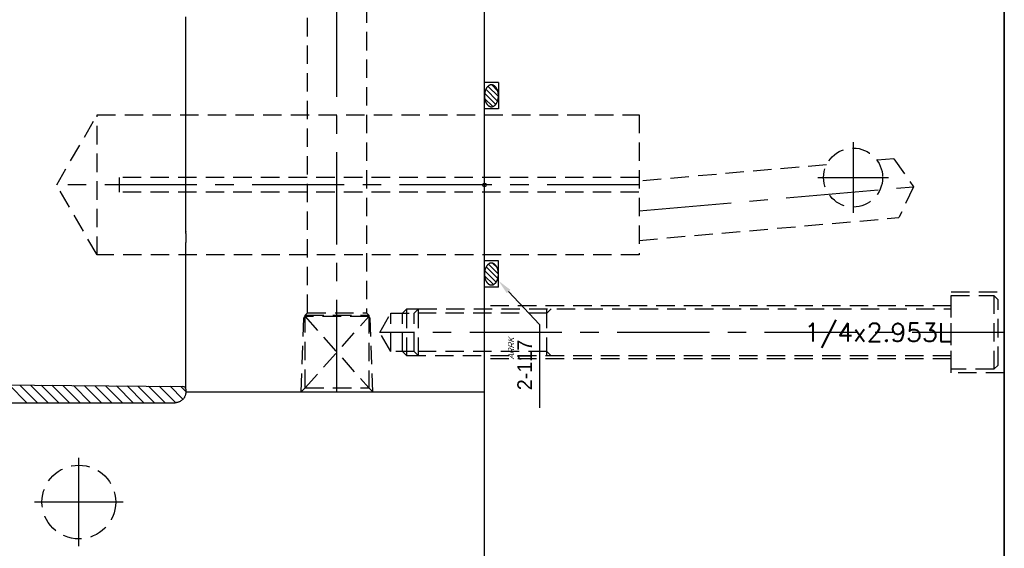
# Model space of a CAD drawing. Extents: x 2651 to 7771, y -1163 to 1075.
# Tile 465 of 490: x 6238 to 6371, y 6 to 78. Entities that reach past the tile are written whole.
import ezdxf
from ezdxf.enums import TextEntityAlignment as Align

# ---------------------------------------------------------------- set-up
doc = ezdxf.new("R2010")
doc.units = 0
doc.header["$LTSCALE"] = 10
for name, pattern in [('CENTER', [2, 1.25, -0.25, 0.25, -0.25]), ('CNSHID', [4, 3, -1]), ('HIDDEN', [0.375, 0.25, -0.125])]:
    doc.linetypes.add(name, pattern=pattern)
doc.layers.get('0').update_dxf_attribs({"linetype": 'CONTINUOUS'})
for name, color, linetype in [('1', 7, 'CONTINUOUS'), ('9', 3, 'CONTINUOUS'), ('CEN', 1, 'CENTER'), ('COOL', 150, 'HIDDEN'), ('DIM', 3, 'CONTINUOUS'), ('HIDDEN', 6, 'HIDDEN'), ('TEXT', 4, 'CONTINUOUS'), ('WL1-HL', 4, 'CNSHID'), ('WOR1-DL', 7, 'CONTINUOUS')]:
    doc.layers.add(name, color=color, linetype=linetype)
doc.styles.add('china', font='txt')
doc.styles.get("Standard").update_dxf_attribs({"font": 'romans.shx'})

# ---------------------------------------------------------------- blocks, each defined once
blk = doc.blocks.new('*X11')
at = {"color": 0}
for p, q in [((917.64, 311.65), (918.84, 312.85)), ((917.97, 311.27), (919.52, 312.82)), ((918.45, 311.05), (920.04, 312.63)), ((919.07, 310.96), (920.42, 312.3)), ((919.98, 311.16), (920.51, 311.7))]:
    blk.add_line(p, q, dxfattribs=at)
blk = doc.blocks.new('*X12')
at = {"color": 0}
for p, q in [((941.78, 311.74), (942.86, 312.83)), ((942.07, 311.33), (943.58, 312.84)), ((942.52, 311.08), (944.12, 312.68)), ((943.12, 310.96), (944.53, 312.38)), ((943.93, 311.07), (944.72, 311.86))]:
    blk.add_line(p, q, dxfattribs=at)
blk = doc.blocks.new('A$C7D2C7B05')
at = {"layer": '9'}
blk.add_circle((0, 0), 0.25, dxfattribs=at)
at = {"layer": 'WL1-HL'}
for p, q in [((-13.87, -1.9), (-13.87, 0)), ((-10.3, -1.9), (-10.3, 0)), ((10.3, -1.9), (10.3, 0)), ((13.87, -1.9), (13.87, 0)), ((-13.87, -1.9), (-10.3, -1.9)), ((13.87, -1.9), (10.3, -1.9))]:
    blk.add_line(p, q, dxfattribs=at)
for points in [[(-12.09, 0, 0.064849), (-12.68, -0.08, 0.077678), (-13.14, -0.28, 0.107175), (-13.47, -0.61, 0.144647), (-13.57, -0.95, 0.144647), (-13.47, -1.29, 0.107175), (-13.14, -1.62, 0.077678), (-12.68, -1.82, 0.064849), (-12.09, -1.9, 0.064849), (-11.49, -1.82, 0.077678), (-11.03, -1.62, 0.107175), (-10.7, -1.29, 0.144647), (-10.6, -0.95, 0.144647), (-10.7, -0.61, 0.107175), (-11.03, -0.28, 0.077678), (-11.49, -0.08, 0.064849)], [(12.09, 0, -0.064849), (12.68, -0.08, -0.077678), (13.14, -0.28, -0.107175), (13.47, -0.61, -0.144647), (13.57, -0.95, -0.144647), (13.47, -1.29, -0.107175), (13.14, -1.62, -0.077678), (12.68, -1.82, -0.064849), (12.09, -1.9, -0.064849), (11.49, -1.82, -0.077678), (11.03, -1.62, -0.107175), (10.7, -1.29, -0.144647), (10.6, -0.95, -0.144647), (10.7, -0.61, -0.107175), (11.03, -0.28, -0.077678), (11.49, -0.08, -0.064849)]]:
    blk.add_lwpolyline(points, format="xyb", close=True, dxfattribs=at)
at = {"layer": 'WOR1-DL'}
for p, q in [((-14.45, -3.27), (-18.91, -7.46)), ((-20.91, -7.46), (-30.24, -7.46)), ((-18.91, -7.46), (-20.91, -7.46))]:
    blk.add_line(p, q, dxfattribs=at)
blk.add_solid([(-14.68, -3.03), (-14.22, -3.51), (-12.99, -1.9)], dxfattribs=at)
at = {"layer": 'WL1-HL'}
for name in ['*X11', '*X12']:
    blk.add_blockref(name, (-931.15, -312.86), dxfattribs=at)
at = {"layer": 'WOR1-DL', "style": 'china', "oblique": 20}
blk.add_text('ARRK', height=0.8, dxfattribs=at).set_placement((-23.68, -4.02))
at = {"layer": 'WOR1-DL', "style": 'china'}
blk.add_text('2-117', height=2, dxfattribs=at).set_placement((-21, -5.46), align=Align.MIDDLE_RIGHT)
blk = doc.blocks.new('DSF')
at = {"color": 5, "linetype": 'Continuous', "lineweight": 0}
for p, q in [((2191.79, 6564.27), (2189.38, 6566.69)), ((2193.24, 6564.27), (2190.84, 6566.67)), ((2194.68, 6564.27), (2192.29, 6566.66)), ((2196.12, 6564.27), (2193.75, 6566.65)), ((2197.57, 6564.27), (2195.2, 6566.63)), ((2199.01, 6564.27), (2196.66, 6566.62)), ((2200.45, 6564.27), (2198.12, 6566.61)), ((2201.9, 6564.27), (2199.57, 6566.6)), ((2203.34, 6564.27), (2201.03, 6566.58)), ((2204.78, 6564.27), (2202.48, 6566.57)), ((2206.23, 6564.27), (2203.94, 6566.56)), ((2207.67, 6564.27), (2205.4, 6566.55)), ((2209.11, 6564.27), (2206.85, 6566.53)), ((2210.56, 6564.27), (2208.31, 6566.52)), ((2211.97, 6564.3), (2209.76, 6566.51)), ((2212.96, 6564.76), (2211.22, 6566.5)), ((2213.36, 6565.8), (2212.68, 6566.48))]:
    blk.add_line(p, q, dxfattribs=at)
blk.add_line((2213.36, 6565.74), (2253.85, 6565.74))
at = {"layer": '1', "color": 7, "linetype": 'Continuous'}
for p, q in [((2213.36, 6615.14), (2213.36, 6615.48)), ((2213.36, 6599.9), (2213.36, 6615.14)), ((2213.36, 6597.94), (2213.36, 6599.9)), ((2213.36, 6587.52), (2213.36, 6597.94)), ((2213.36, 6587.2), (2213.36, 6585.98)), ((2213.36, 6571.24), (2213.36, 6585.55)), ((2213.36, 6570.83), (2213.36, 6571.24)), ((2213.36, 6566.09), (2213.36, 6569.73)), ((2186.79, 6566.71), (2212.98, 6566.48)), ((2213.36, 6566.09), (2213.36, 6565.74)), ((2184.73, 6564.27), (2211.9, 6564.27))]:
    blk.add_line(p, q, dxfattribs=at)
at = {"layer": '1', "color": 3, "linetype": 'Continuous'}
for p, q in [((2213.36, 6565.74), (2213.36, 6565.74)), ((2211.9, 6564.27), (2211.9, 6564.27))]:
    blk.add_line(p, q, dxfattribs=at)
at = {"layer": '1', "color": 7, "linetype": 'Continuous'}
blk.add_arc((2212.97, 6566.09), 0.389, 0, 89.5, dxfattribs=at)
for points, degree, knots in [([(2213.36, 6615.48), (2213.36, 6615.64), (2213.36, 6615.81), (2213.36, 6615.89), (2213.36, 6615.97), (2213.36, 6616.04), (2213.36, 6616.12), (2213.36, 6616.26), (2213.36, 6616.39), (2213.36, 6616.51), (2213.36, 6616.59)], 2, [0, 0, 0, 0.25, 0.25, 0.375, 0.375, 0.5, 0.5, 0.75, 0.75, 1, 1, 1]), ([(2213.36, 6587.45), (2213.36, 6587.47), (2213.36, 6587.49), (2213.36, 6587.51), (2213.36, 6587.51)], 3, [0, 0, 0, 0, 0.94704, 1, 1, 1, 1]), ([(2213.36, 6587.2), (2213.36, 6587.21), (2213.36, 6587.25), (2213.36, 6587.27), (2213.36, 6587.32), (2213.36, 6587.34), (2213.36, 6587.36), (2213.36, 6587.38), (2213.36, 6587.4), (2213.36, 6587.4), (2213.36, 6587.41)], 2, [0, 0, 0, 0.329924, 0.329924, 0.659847, 0.659847, 0.824809, 0.824809, 0.989771, 0.989771, 1, 1, 1]), ([(2213.36, 6585.55), (2213.36, 6585.59), (2213.36, 6585.65), (2213.36, 6585.67), (2213.36, 6585.71), (2213.36, 6585.74), (2213.36, 6585.77), (2213.36, 6585.92), (2213.36, 6585.98)], 2, [0, 0, 0, 0.25, 0.25, 0.375, 0.375, 0.5, 0.5, 1, 1, 1]), ([(2213.36, 6569.73), (2213.36, 6569.82), (2213.36, 6569.93), (2213.36, 6570.05), (2213.36, 6570.2), (2213.36, 6570.34), (2213.36, 6570.5), (2213.36, 6570.66), (2213.36, 6570.83)], 2, [0, 0, 0, 0.25, 0.25, 0.5, 0.5, 0.75, 0.75, 1, 1, 1])]:
    blk.add_open_spline(points, degree=degree, knots=knots, dxfattribs=at)
blk.add_open_spline([(2213.36, 6587.51), (2213.35, 6587.45), (2213.37, 6587.39)], degree=2, dxfattribs=at)
blk.add_rational_spline([(2213.36, 6565.74), (2213.36, 6564.27), (2211.9, 6564.27)], [1, 0.707106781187, 1], degree=2, dxfattribs=at)

msp = doc.modelspace()

# ---------------------------------------------------------------- linework, layer by layer
for p, q in [((6371.184, 910.642), (6371.184, -41.483)), ((6371.184, -41.483), (6371.184, 910.642)), ((6300.684, -12.358), (6300.684, 187.642))]:
    msp.add_line(p, q)
at = {"layer": 'CEN'}
msp.add_line((6371.184, 35.642), (6286.483, 35.642), dxfattribs=at)
at = {"layer": 'COOL', "color": 1, "linetype": 'CENTER'}
for p, q in [((6280.684, 27.572), (6280.684, 112.451)), ((6350.684, 61.442), (6350.684, 51.842)), ((6345.884, 56.642), (6355.484, 56.642)), ((6321.684, 55.642), (6242.684, 55.642)), ((6321.684, 55.642), (6309.684, 55.642)), ((6321.684, 52.142), (6358.852, 55.394)), ((6245.684, 6.642), (6245.684, 18.642)), ((6251.684, 12.642), (6239.684, 12.642))]:
    msp.add_line(p, q, dxfattribs=at)
at = {"layer": 'COOL'}
for p, q in [((6248.169, 46.142), (6248.169, 65.142)), ((6321.684, 65.142), (6321.684, 46.142)), ((6356.202, 59.177), (6353.931, 58.978)), ((6356.202, 59.177), (6358.852, 55.394)), ((6347.081, 58.379), (6321.684, 56.157)), ((6321.631, 56.642), (6251.169, 56.642)), ((6251.169, 56.642), (6251.169, 54.642)), ((6358.852, 55.394), (6356.9, 51.208)), ((6321.631, 54.642), (6251.169, 54.642)), ((6321.684, 48.127), (6356.9, 51.208))]:
    msp.add_line(p, q, dxfattribs=at)
for points in [[(6276.684, 38.29), (6276.684, 110.142), (6280.684, 112.451), (6284.684, 110.142), (6284.684, 38.29)], [(6321.684, 46.142), (6248.169, 46.142), (6242.684, 55.642), (6248.169, 65.142), (6321.684, 65.142)], [(6275.834, 27.572), (6276.175, 37.572), (6276.384, 37.781)], [(6276.384, 37.99), (6276.684, 38.29), (6284.684, 38.29), (6284.984, 37.99)], [(6276.384, 28.122), (6276.384, 37.99), (6284.984, 37.99), (6284.984, 28.122)], [(6276.384, 28.122), (6284.984, 37.781), (6276.384, 37.781), (6284.984, 28.122)], [(6285.534, 27.572), (6285.193, 37.572), (6284.984, 37.781)], [(6275.834, 27.572), (6276.384, 28.122), (6284.984, 28.122), (6285.534, 27.572)]]:
    msp.add_lwpolyline(points, dxfattribs=at)
for centre, radius in [((6350.684, 56.642), 4), ((6245.684, 12.642), 5)]:
    msp.add_circle(centre, radius, dxfattribs=at)
at = {"layer": 'HIDDEN'}
for p, q in [((6363.984, 39.242), (6300.684, 39.242)), ((6309.159, 32.467), (6309.159, 38.817)), ((6363.984, 32.042), (6300.684, 32.042))]:
    msp.add_line(p, q, dxfattribs=at)
for points in [[(6371.184, 30.142), (6363.984, 30.142), (6363.984, 41.142), (6371.184, 41.142)], [(6369.759, 30.642), (6363.984, 30.642), (6363.984, 40.642), (6369.759, 40.642), (6369.759, 30.642), (6370.334, 31.217), (6370.334, 40.067), (6369.759, 40.642)], [(6290.147, 32.467), (6289.572, 33.042), (6289.572, 38.242), (6290.147, 38.817)], [(6291.734, 32.467), (6290.147, 32.467), (6290.147, 38.817), (6291.734, 38.817)], [(6291.734, 32.467), (6291.159, 33.042), (6291.159, 38.242), (6291.734, 38.817)], [(6309.734, 38.817), (6309.159, 38.242), (6291.159, 38.242)], [(6363.984, 32.467), (6291.734, 32.467), (6291.734, 38.817), (6363.984, 38.817)], [(6287.984, 33.042), (6286.483, 35.642), (6287.984, 38.242)], [(6291.159, 33.042), (6287.984, 33.042), (6287.984, 38.242), (6291.159, 38.242)], [(6309.734, 32.467), (6309.159, 33.042), (6291.159, 33.042)]]:
    msp.add_lwpolyline(points, dxfattribs=at)

# ---------------------------------------------------------------- block references
at = {"layer": 'DIM'}
msp.add_blockref('DSF', (4046.831, -6538.164), dxfattribs=at)
at = {"layer": 'DIM', "rotation": 90}
msp.add_blockref('A$C7D2C7B05', (6300.684, 55.642), dxfattribs=at)

# ---------------------------------------------------------------- texts
at = {"layer": 'TEXT'}
msp.add_text('1/4x2.953L', height=2.5, dxfattribs=at).set_placement((6363.984, 35.642), align=Align.MIDDLE_RIGHT)

doc.saveas('drawing.dxf')
